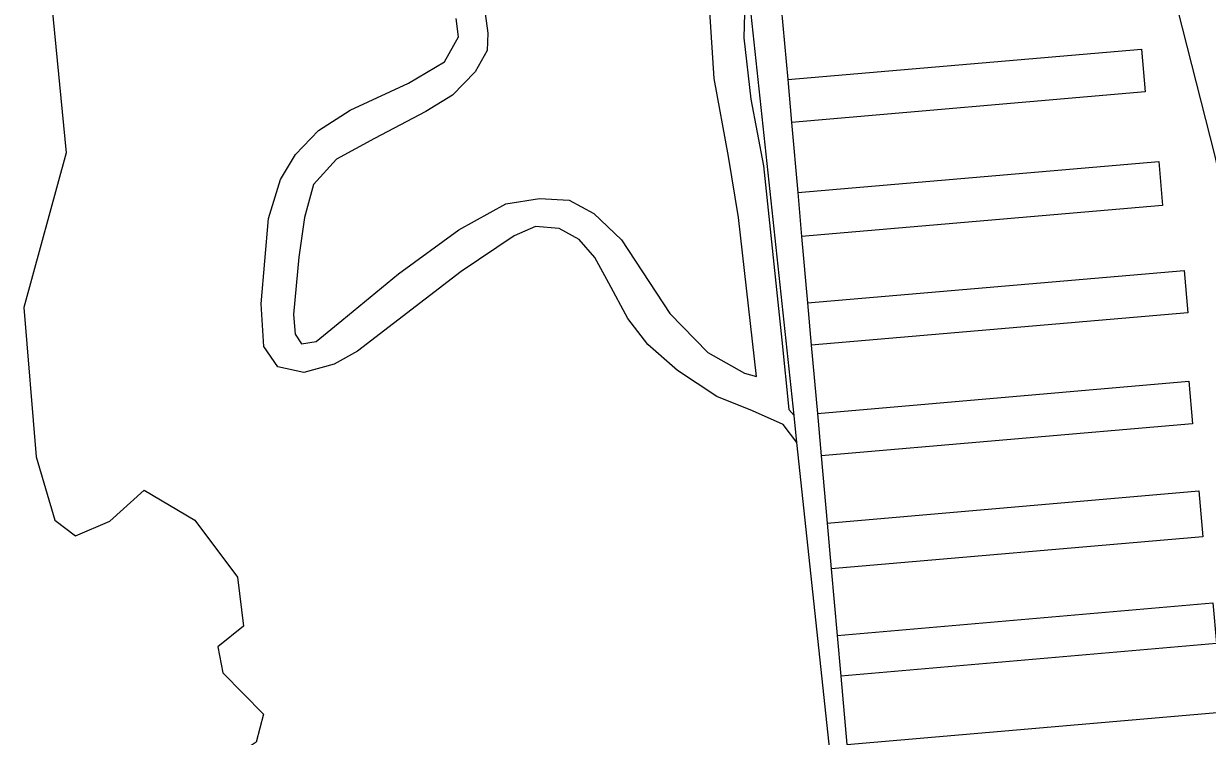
# Model space of a CAD drawing. Extents: x 126000 to 131009, y 393000 to 395500.
# Drawn here: x 128053.2 to 128243.4, y 395027 to 395141.6 of the extents above; entities that cross this region are included whole.
import ezdxf

# ---------------------------------------------------------------- set-up
doc = ezdxf.new("R2010")
doc.units = 0
doc.layers.add('gg-knt-onverhard', color=7, linetype='Continuous')
doc.layers.add('gt-grn-groengrens', color=7, linetype='Continuous')

msp = doc.modelspace()

# ---------------------------------------------------------------- linework, layer by layer
at = {"layer": 'gg-knt-onverhard'}
for p, q in [((128174.96, 395144.22), (128176, 395132.6)), ((128176, 395132.6), (128176.61, 395125.71)), ((128176.61, 395125.71), (128177.61, 395114.44)), ((128177.61, 395114.44), (128178.24, 395107.35)), ((128178.24, 395107.35), (128179.19, 395096.68)), ((128179.19, 395096.68), (128179.79, 395089.87)), ((128179.79, 395089.87), (128180.77, 395078.92)), ((128180.77, 395078.92), (128181.37, 395072.08)), ((128185.57, 394998.58), (128177.49, 395074.23)), ((128181.37, 395072.08), (128182.33, 395061.28)), ((128182.33, 395061.28), (128182.99, 395053.92)), ((128182.99, 395053.92), (128183.94, 395043.21)), ((128183.94, 395043.21), (128184.52, 395036.68)), ((128184.52, 395036.68), (128185.5, 395025.69))]:
    msp.add_line(p, q, dxfattribs=at)
for points in [[(128177.02, 395078.6), (128166.6, 395176.21), (128157.28, 395241.45)], [(128169.1, 395145.19), (128168.93, 395139.31), (128170.06, 395129.45), (128172.1, 395118.72), (128175.08, 395090.68), (128176.19, 395079.53), (128177.02, 395078.6)], [(128123.55, 395101.76), (128106.86, 395088.94), (128103.14, 395086.85), (128098.22, 395085.51), (128094.05, 395086.4), (128091.81, 395089.68), (128091.37, 395096.54), (128092.56, 395110.26), (128094.5, 395116.52), (128096.88, 395120.55), (128100.61, 395124.42), (128105.67, 395127.7), (128115.06, 395132.03), (128120.87, 395135.46), (128123.1, 395139.48), (128122.73, 395142.44)], [(128127.38, 395143.25), (128127.81, 395140.09), (128127.72, 395137.31), (128125.77, 395133.87), (128122.11, 395130.12), (128117.85, 395127.48), (128109.6, 395123.14), (128103.47, 395119.81), (128099.8, 395115.72), (128098.36, 395110.44), (128097.42, 395104.05), (128096.59, 395094.81), (128096.85, 395091.66), (128097.87, 395090.12), (128100.25, 395090.46), (128104.34, 395093.87), (128113.45, 395101.37), (128123.15, 395108.44), (128130.73, 395112.61), (128136.1, 395113.47), (128140.86, 395113.21), (128144.87, 395111.08), (128149.29, 395106.82), (128157.04, 395094.98), (128163.17, 395088.72), (128169.05, 395085.39), (128171.01, 395084.88), (128168.11, 395110.44), (128166.49, 395120.24), (128164.17, 395132.76), (128163.49, 395143.58)], [(128177.49, 395074.23), (128175.26, 395077.14), (128170.32, 395079.36), (128164.61, 395081.66), (128158.31, 395085.83), (128153.54, 395090.01), (128150.31, 395094.18), (128147.24, 395099.89), (128145.03, 395103.98), (128142.48, 395106.88), (128139.3, 395108.66), (128135.47, 395109), (128132.07, 395107.47), (128123.55, 395101.76)]]:
    msp.add_lwpolyline(points, dxfattribs=at)
at = {"layer": 'gt-grn-groengrens'}
msp.add_line((128177.49, 395074.23), (128177.02, 395078.6), dxfattribs=at)
for points in [[(128157.28, 395241.45), (128071.48, 395223.76), (128074.9, 395200.73), (128072.4, 395180.88), (128055.22, 395170.36), (128060.06, 395120.81), (128053.22, 395095.95), (128055.22, 395071.92), (128058.22, 395061.74), (128061.56, 395059.24), (128067.06, 395061.57), (128072.56, 395066.58), (128080.74, 395061.74), (128087.57, 395052.56), (128088.57, 395044.72), (128084.41, 395041.38), (128085.24, 395037.21), (128091.74, 395030.54), (128090.58, 395026.03), (128086.57, 395023.36), (128098.08, 395009.51), (128094.74, 394996.33), (128108.25, 394983.32)], [(128163.28, 395229.22), (128178.71, 395223.67), (128192.64, 395216.83), (128199.06, 395211.74), (128206.81, 395202.73), (128224.89, 395184.09), (128232.98, 395169.26), (128236.42, 395152.76), (128244.67, 395120.31), (128250.34, 395094.61), (128251.3, 395067.66), (128279.53, 395066.08), (128280.28, 395062.41), (128287.87, 395062.49)], [(128176, 395132.6), (128232.84, 395137.52), (128233.44, 395130.63), (128176.61, 395125.71)], [(128177.61, 395114.44), (128235.62, 395119.46), (128236.24, 395112.37), (128178.24, 395107.35)], [(128179.19, 395096.68), (128239.72, 395101.92), (128240.31, 395095.11), (128179.79, 395089.87)], [(128180.77, 395078.92), (128240.45, 395084.08), (128241.04, 395077.25), (128181.37, 395072.08)], [(128182.33, 395061.28), (128242.05, 395066.45), (128242.69, 395059.09), (128182.99, 395053.92)], [(128183.94, 395043.21), (128244.35, 395048.44), (128244.91, 395041.91), (128184.52, 395036.68)], [(128185.5, 395025.69), (128245.61, 395030.9), (128246.19, 395024.24), (128186.09, 395019.04)]]:
    msp.add_lwpolyline(points, dxfattribs=at)

doc.saveas('drawing.dxf')
